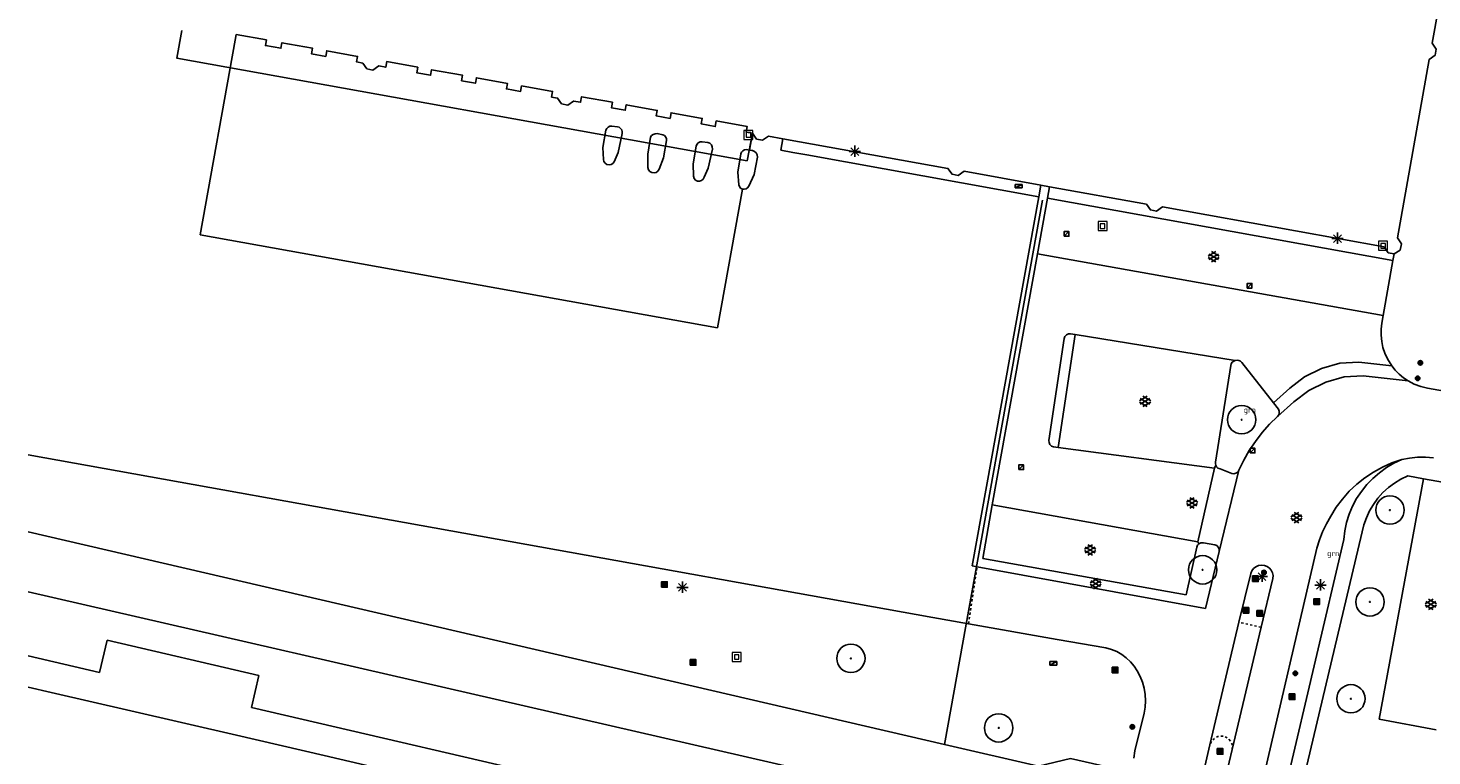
# Model space of a CAD drawing. Header units: metres. Extents: x 116958 to 118326, y 475500 to 477904.
# Tile 969 of 1001: x 117500 to 117625, y 477518 to 477582. Entities that reach past the tile are written whole.
import ezdxf

# ---------------------------------------------------------------- set-up
doc = ezdxf.new("R2010")
doc.units = ezdxf.units.M
doc.header["$LTSCALE"] = 0.2
doc.linetypes.add('MATGRENS', pattern=[2, 1, -1])
doc.layers.get('0').update_dxf_attribs({"color": 6})
for name, color, linetype in [('B-WE-GR-BOOM-G', 252, 'Continuous'), ('B-WE-GR-GROENVOORZIENING-GV', 252, 'Continuous'), ('B-WE-IE-MEUBILAIR_WEGMEUBILAIR_LICHTMAST-G', 252, 'Continuous'), ('B-WE-IE-MEUBILAIR_WEGMEUBILAIR_VERKEERSBORD-PAAL', 252, 'Continuous'), ('B-WE-IE-MEUBILAIR_WEGMEUBILAIR_VERKEERSLICHT-G', 252, 'Continuous'), ('B-WE-IE-TERREINAFSCHEIDING_KUNSTMATIG_HEKWERK-G', 252, 'HEKWERK'), ('B-WE-KL-DATA_KAST-G', 90, 'Continuous'), ('B-WE-OG-BEBOUWING-GV', 252, 'Continuous'), ('B-WE-RI-HWA_KOLK_TROTTOIRKOLK-G', 252, 'Continuous'), ('B-WE-VH-MATERIAALGRENS-G', 252, 'MATGRENS'), ('B-WE-VH-VERHARDING_ASFALT-GV', 252, 'Continuous')]:
    doc.layers.add(name, color=color, linetype=linetype)
doc.layers.add('B-WE-RI-RIOOLPUT', color=31, linetype='Continuous', lineweight=0)
doc.styles.get("Standard").update_dxf_attribs({"font": 'isocp.shx'})
doc.linetypes.add('HEKWERK', pattern='A,5,-1,[103,standaard.shx,S=0.5,R=0,X=0,Y=0],-1', length=7)

# ---------------------------------------------------------------- blocks, each defined once
blk = doc.blocks.new('BGTGV')
for p, q in [((0.0197, 0.04605), (-0.0497, 0.00595)), ((0.0433, 0.025), (-0.0433, -0.025)), ((0.0433, -0.025), (-0.0433, 0.025)), ((0.04965, 0.006), (-0.01975, 0.04605)), ((0.01965, -0.046), (-0.0494, -0.00615)), ((0.04955, -0.00605), (-0.0197, -0.046))]:
    blk.add_line(p, q)
blk = doc.blocks.new('BGT_GR')
at = {"insert": (0.043, 0.019), "char_height": 0.1, "attachment_point": 5, "line_spacing_factor": 0.8}
blk.add_mtext('{\\C256;grn}', dxfattribs=at)
blk = doc.blocks.new('CELQ70108')
for p, q in [((-0.62, 0.31), (0.62, 0.31)), ((-0.62, -0.31), (-0.62, 0.31)), ((-0.62, -0.31), (0.62, 0.31)), ((0.62, -0.31), (0.62, 0.31)), ((-0.62, -0.31), (0.62, -0.31))]:
    blk.add_line(p, q)
blk = doc.blocks.new('CELQ211865')
for p, q in [((-0.5, 0), (0.5, 0)), ((0.35, -0.34), (-0.35, 0.34)), ((0.35, 0.34), (-0.35, -0.34)), ((0, 0.53), (0, -0.47))]:
    blk.add_line(p, q)
blk = doc.blocks.new('Vb')
blk.add_lwpolyline([(125, -138), (-127, -138), (0, 185), (114, -100), (-71, -100), (0, 100), (56, -60), (-13, -60), (0, -20), (1, 30)])
blk.add_circle((0, 0), 200)
blk = doc.blocks.new('CELQ201000')
at = {"flags": 128}
for points in [[(-0.25, -0.25), (-0.25, 0.25), (0.25, 0.25), (0.25, -0.25), (-0.25, -0.25)], [(-0.18, -0.18), (-0.18, 0.18), (0.18, 0.18), (0.18, -0.18), (-0.18, -0.18)], [(-0.11, -0.11), (-0.11, 0.11), (0.11, 0.11), (0.11, -0.11), (-0.11, -0.11)], [(-0.04, -0.04), (-0.04, 0.04), (0.04, 0.04), (0.04, -0.04), (-0.04, -0.04)]]:
    blk.add_lwpolyline(points, dxfattribs=at)
blk = doc.blocks.new('Pbrd')
for points in [[(-400, -400), (400, -400), (400, 400), (-400, 400)], [(-200, -200), (200, -200), (200, 200), (-200, 200)]]:
    blk.add_lwpolyline(points, close=True)
blk = doc.blocks.new('Kvtrot')
blk.add_line((0, -420), (420, 0))
at = {"flags": 128}
blk.add_lwpolyline([(0, -420), (420, -420), (420, 0), (0, 0)], close=True, dxfattribs=at)
blk = doc.blocks.new('Bestboom')
h = blk.add_hatch(color=256)
h.dxf.hatch_style = 1
h.paths.add_polyline_path([(41, 0, 1), (-41, 0, 1)])
for radius in [1260, 41.1]:
    blk.add_circle((0, 0), radius)

msp = doc.modelspace()

# ---------------------------------------------------------------- linework, layer by layer
at = {"layer": 'B-WE-GR-GROENVOORZIENING-GV', "flags": 128}
for points in [[(117598.299, 477516.106), (117592.683, 477517.392), (117589.837, 477516.701), (117581.495, 477518.636), (117500, 477537.536)], [(117500, 477532.22), (117593.377, 477510.759), (117592.739, 477508.158)]]:
    msp.add_lwpolyline(points, dxfattribs=at)
at = {"layer": 'B-WE-IE-TERREINAFSCHEIDING_KUNSTMATIG_HEKWERK-G', "flags": 128}
for points in [[(117590.206, 477567.032), (117581.495, 477518.636)], [(117598.299, 477516.106), (117592.683, 477517.392), (117589.837, 477516.701), (117581.495, 477518.636), (117500, 477537.536)]]:
    msp.add_lwpolyline(points, dxfattribs=at)
at = {"layer": 'B-WE-OG-BEBOUWING-GV', "flags": 128}
for points in [[(117621.479, 477562.264), (117622.006, 477562.598), (117622.103, 477563.163), (117621.748, 477563.692), (117624.59, 477579.555), (117625.106, 477579.928), (117625.209, 477580.473), (117624.848, 477581.005), (117627.71, 477596.913)], [(117513.665, 477582.13), (117513.222, 477579.67), (117563.923, 477570.543), (117564.405, 477572.996)], [(117518.419, 477581.275), (117518.508, 477581.768), (117521.185, 477581.286), (117521.096, 477580.793), (117522.474, 477580.545), (117522.563, 477581.038), (117525.299, 477580.545), (117525.21, 477580.052), (117526.46, 477579.827), (117526.549, 477580.32), (117529.305, 477579.824), (117529.216, 477579.331), (117529.762, 477579.232), (117530.134, 477578.708), (117530.666, 477578.612), (117531.188, 477578.975), (117531.809, 477578.864), (117531.898, 477579.357), (117534.643, 477578.863), (117534.554, 477578.37), (117535.785, 477578.148), (117535.874, 477578.641), (117538.629, 477578.145), (117538.54, 477577.652), (117539.771, 477577.431), (117539.86, 477577.924), (117542.625, 477577.426), (117542.536, 477576.933), (117543.786, 477576.708), (117543.875, 477577.201), (117546.631, 477576.705), (117546.542, 477576.212), (117547.078, 477576.115), (117547.441, 477575.592), (117547.982, 477575.495), (117548.505, 477575.858), (117549.126, 477575.747), (117549.215, 477576.24), (117551.96, 477575.746), (117551.871, 477575.253), (117553.102, 477575.031), (117553.191, 477575.524), (117555.946, 477575.028), (117555.857, 477574.535), (117557.088, 477574.314), (117557.177, 477574.807), (117559.942, 477574.309), (117559.853, 477573.816), (117561.103, 477573.591), (117561.192, 477574.084), (117563.948, 477573.588), (117563.859, 477573.095), (117564.405, 477572.996)], [(117551.96, 477575.746), (117549.215, 477576.24)], [(117551.871, 477575.253), (117551.96, 477575.746)], [(117553.191, 477575.524), (117553.102, 477575.031), (117551.871, 477575.253)], [(117555.946, 477575.028), (117553.191, 477575.524)], [(117555.857, 477574.535), (117555.946, 477575.028)], [(117557.177, 477574.807), (117557.088, 477574.314), (117555.857, 477574.535)], [(117559.942, 477574.309), (117557.177, 477574.807)], [(117561.192, 477574.084), (117561.103, 477573.591), (117559.853, 477573.816), (117559.942, 477574.309)], [(117563.948, 477573.588), (117561.192, 477574.084)], [(117563.859, 477573.095), (117563.948, 477573.588)], [(117564.405, 477572.996), (117563.859, 477573.095)], [(117564.405, 477572.996), (117564.768, 477572.473), (117565.309, 477572.376), (117565.831, 477572.739), (117567.111, 477572.509)], [(117567.111, 477572.509), (117581.79, 477569.866), (117582.153, 477569.344), (117582.694, 477569.246), (117583.217, 477569.61), (117590.042, 477568.381)], [(117590.042, 477568.381), (117590.83, 477568.24)], [(117590.83, 477568.24), (117599.432, 477566.691), (117599.794, 477566.168), (117600.336, 477566.071), (117600.858, 477566.434), (117620.566, 477562.886), (117620.938, 477562.362), (117621.479, 477562.264)]]:
    msp.add_lwpolyline(points, dxfattribs=at)
at = {"layer": 'B-WE-VH-MATERIAALGRENS-G', "flags": 128}
for points in [[(117583.628, 477529.374), (117584.383, 477534.445)], [(117609.628, 477529.061), (117607.651, 477529.508)], [(117607.051, 477518.183), (117607.075, 477518.439), (117607.031, 477518.692), (117606.924, 477518.926), (117606.76, 477519.124), (117606.551, 477519.273), (117606.31, 477519.363), (117606.048, 477519.382), (117605.789, 477519.336), (117605.549, 477519.226), (117605.345, 477519.061), (117605.187, 477518.85), (117605.087, 477518.607)]]:
    msp.add_lwpolyline(points, dxfattribs=at)
at = {"layer": 'B-WE-VH-VERHARDING_ASFALT-GV'}
for p, q in [((117518.419, 477581.275), (117515.3, 477563.953)), ((117551.105, 477571.722), (117551.375, 477573.263)), ((117551.375, 477573.263), (117551.449, 477573.417)), ((117551.449, 477573.417), (117551.57, 477573.538)), ((117551.57, 477573.538), (117551.724, 477573.612)), ((117551.724, 477573.612), (117551.894, 477573.63)), ((117551.894, 477573.63), (117552.394, 477573.567)), ((117552.394, 477573.567), (117552.552, 477573.519)), ((117552.552, 477573.519), (117552.686, 477573.423)), ((117552.686, 477573.423), (117552.781, 477573.289)), ((117552.781, 477573.289), (117552.828, 477573.131)), ((117552.828, 477573.131), (117552.822, 477572.966)), ((117552.822, 477572.966), (117552.464, 477571.284)), ((117555.097, 477571.137), (117555.332, 477572.638)), ((117555.332, 477572.638), (117555.437, 477572.784)), ((117555.437, 477572.784), (117555.581, 477572.892)), ((117555.581, 477572.892), (117555.75, 477572.952)), ((117555.75, 477572.952), (117555.93, 477572.958)), ((117555.93, 477572.958), (117556.445, 477572.85)), ((117556.445, 477572.85), (117556.594, 477572.778)), ((117556.775, 477572.338), (117556.507, 477570.812)), ((117556.594, 477572.778), (117556.708, 477572.657)), ((117556.708, 477572.657), (117556.771, 477572.504)), ((117556.771, 477572.504), (117556.775, 477572.338)), ((117559.124, 477570.273), (117559.389, 477571.833)), ((117559.389, 477571.833), (117559.46, 477572.004)), ((117559.46, 477572.004), (117559.587, 477572.139)), ((117559.587, 477572.139), (117559.753, 477572.22)), ((117559.753, 477572.22), (117559.938, 477572.237)), ((117559.938, 477572.237), (117560.433, 477572.17)), ((117560.433, 477572.17), (117560.616, 477572.098)), ((117560.616, 477572.098), (117560.759, 477571.961)), ((117560.759, 477571.961), (117560.84, 477571.782)), ((117560.84, 477571.782), (117560.847, 477571.585)), ((117564.135, 477571.495), (117564.405, 477572.996)), ((117567.111, 477572.509), (117566.925, 477571.476)), ((117551.152, 477570.65), (117551.105, 477571.722)), ((117551.202, 477570.469), (117551.152, 477570.65)), ((117552.464, 477571.284), (117552.119, 477570.45)), ((117555.109, 477569.937), (117555.097, 477571.137)), ((117556.507, 477570.812), (117556.118, 477569.785)), ((117560.847, 477571.585), (117560.478, 477569.882)), ((117563.118, 477569.54), (117563.378, 477571.149)), ((117563.378, 477571.149), (117563.439, 477571.304)), ((117563.439, 477571.304), (117563.549, 477571.43)), ((117563.549, 477571.43), (117563.695, 477571.512)), ((117563.695, 477571.512), (117563.86, 477571.54)), ((117563.86, 477571.54), (117564.135, 477571.495)), ((117564.366, 477571.458), (117564.135, 477571.495)), ((117564.398, 477571.453), (117564.366, 477571.458)), ((117564.587, 477571.38), (117564.398, 477571.453)), ((117564.558, 477569.314), (117564.854, 477570.862)), ((117564.738, 477571.244), (117564.587, 477571.38)), ((117564.831, 477571.064), (117564.738, 477571.244)), ((117564.854, 477570.862), (117564.831, 477571.064)), ((117566.925, 477571.476), (117568.008, 477571.281)), ((117568.008, 477571.281), (117569.238, 477571.06)), ((117569.238, 477571.06), (117589.856, 477567.349)), ((117551.313, 477570.318), (117551.202, 477570.469)), ((117551.471, 477570.216), (117551.313, 477570.318)), ((117551.654, 477570.178), (117551.471, 477570.216)), ((117551.84, 477570.209), (117551.654, 477570.178)), ((117552.002, 477570.304), (117551.84, 477570.209)), ((117552.119, 477570.45), (117552.002, 477570.304)), ((117555.167, 477569.75), (117555.109, 477569.937)), ((117555.29, 477569.597), (117555.167, 477569.75)), ((117555.46, 477569.499), (117555.29, 477569.597)), ((117555.654, 477569.469), (117555.46, 477569.499)), ((117555.845, 477569.513), (117555.654, 477569.469)), ((117556.007, 477569.623), (117555.845, 477569.513)), ((117556.118, 477569.785), (117556.007, 477569.623)), ((117559.161, 477569.16), (117559.124, 477570.273)), ((117560.478, 477569.882), (117560.12, 477569.075)), ((117563.184, 477568.415), (117563.118, 477569.54)), ((117564.076, 477568.282), (117564.558, 477569.314)), ((117559.219, 477568.978), (117559.161, 477569.16)), ((117559.342, 477568.832), (117559.219, 477568.978)), ((117559.512, 477568.744), (117559.342, 477568.832)), ((117559.702, 477568.727), (117559.512, 477568.744)), ((117559.884, 477568.784), (117559.702, 477568.727)), ((117560.031, 477568.906), (117559.884, 477568.784)), ((117560.12, 477569.075), (117560.031, 477568.906)), ((117561.287, 477555.674), (117563.511, 477568.032)), ((117563.241, 477568.248), (117563.184, 477568.415)), ((117563.355, 477568.115), (117563.241, 477568.248)), ((117563.511, 477568.032), (117563.355, 477568.115)), ((117563.511, 477568.032), (117563.677, 477568.012)), ((117563.677, 477568.012), (117563.84, 477568.051)), ((117563.84, 477568.051), (117563.979, 477568.145)), ((117563.979, 477568.145), (117564.076, 477568.282)), ((117589.856, 477567.349), (117590.042, 477568.381)), ((117590.83, 477568.24), (117590.644, 477567.207)), ((117589.856, 477567.349), (117583.948, 477534.525)), ((117589.756, 477562.272), (117590.644, 477567.207)), ((117590.644, 477567.207), (117621.35, 477561.679)), ((117515.3, 477563.953), (117561.287, 477555.674)), ((117585.736, 477539.936), (117589.756, 477562.272)), ((117620.495, 477556.798), (117589.756, 477562.272)), ((117621.35, 477561.679), (117621.479, 477562.264)), ((117621.35, 477561.679), (117620.495, 477556.798)), ((117620.495, 477556.798), (117620.375, 477556.113)), ((117620.311, 477555.572), (117620.305, 477555.028)), ((117620.375, 477556.113), (117620.311, 477555.572)), ((117592.129, 477554.73), (117590.769, 477545.681)), ((117591.585, 477545.053), (117593.093, 477555.091)), ((117592.194, 477554.914), (117592.129, 477554.73)), ((117592.325, 477555.059), (117592.194, 477554.914)), ((117592.502, 477555.142), (117592.325, 477555.059)), ((117592.697, 477555.151), (117592.502, 477555.142)), ((117593.093, 477555.091), (117592.697, 477555.151)), ((117593.093, 477555.091), (117607.341, 477552.79)), ((117620.305, 477555.028), (117620.359, 477554.487)), ((117620.359, 477554.487), (117620.471, 477553.954)), ((117620.471, 477553.954), (117620.641, 477553.437)), ((117620.641, 477553.437), (117620.866, 477552.941)), ((117606.938, 477552.343), (117605.593, 477543.73)), ((117606.985, 477552.494), (117606.938, 477552.343)), ((117607.074, 477552.626), (117606.985, 477552.494)), ((117607.195, 477552.727), (117607.074, 477552.626)), ((117607.341, 477552.79), (117607.195, 477552.727)), ((117607.5, 477552.809), (117607.341, 477552.79)), ((117607.657, 477552.782), (117607.5, 477552.809)), ((117607.801, 477552.711), (117607.657, 477552.782)), ((117607.918, 477552.602), (117607.801, 477552.711)), ((117610.721, 477549.015), (117607.918, 477552.602)), ((117613.497, 477551.319), (117615.009, 477552.06)), ((117615.009, 477552.06), (117616.639, 477552.533)), ((117616.639, 477552.533), (117618.329, 477552.626)), ((117618.329, 477552.626), (117621.259, 477552.307)), ((117620.866, 477552.941), (117621.259, 477552.307)), ((117621.259, 477552.307), (117621.568, 477551.924)), ((117621.568, 477551.924), (117621.913, 477551.573)), ((117612.177, 477550.316), (117613.497, 477551.319)), ((117615.384, 477550.85), (117613.872, 477550.109)), ((117617.014, 477551.323), (117615.384, 477550.85)), ((117618.703, 477551.416), (117617.014, 477551.323)), ((117622.699, 477550.981), (117618.703, 477551.416)), ((117621.913, 477551.573), (117622.291, 477551.257)), ((117622.291, 477551.257), (117622.699, 477550.981)), ((117622.699, 477550.981), (117623.244, 477550.693)), ((117623.244, 477550.693), (117623.821, 477550.475)), ((117610.721, 477549.015), (117612.177, 477550.316)), ((117613.872, 477550.109), (117612.552, 477549.106)), ((117623.821, 477550.475), (117624.42, 477550.329)), ((117624.42, 477550.329), (117629.541, 477549.414)), ((117611.171, 477548.442), (117610.721, 477549.015)), ((117612.552, 477549.106), (117611.096, 477547.805)), ((117611.241, 477548.283), (117611.171, 477548.442)), ((117611.201, 477547.943), (117611.251, 477548.11)), ((117611.251, 477548.11), (117611.241, 477548.283)), ((117609.734, 477546.376), (117610.39, 477547.114)), ((117610.39, 477547.114), (117611.096, 477547.805)), ((117611.096, 477547.805), (117611.201, 477547.943)), ((117590.769, 477545.681), (117590.779, 477545.486)), ((117608.582, 477544.772), (117609.13, 477545.594)), ((117609.13, 477545.594), (117609.734, 477546.376)), ((117580.443, 477529.938), (117500, 477544.403)), ((117590.779, 477545.486), (117590.862, 477545.31)), ((117590.862, 477545.31), (117591.006, 477545.179)), ((117591.006, 477545.179), (117591.189, 477545.113)), ((117591.189, 477545.113), (117591.585, 477545.053)), ((117605.477, 477543.209), (117591.585, 477545.053)), ((117608.093, 477543.914), (117608.582, 477544.772)), ((117604.016, 477536.666), (117605.477, 477543.209)), ((117605.477, 477543.209), (117605.598, 477543.475)), ((117605.587, 477543.702), (117605.579, 477543.588)), ((117605.579, 477543.588), (117605.598, 477543.475)), ((117605.593, 477543.73), (117605.587, 477543.702)), ((117605.598, 477543.475), (117605.669, 477543.333)), ((117605.669, 477543.333), (117605.782, 477543.222)), ((117605.782, 477543.222), (117605.988, 477543.141)), ((117605.988, 477543.141), (117607.017, 477542.737)), ((117607.664, 477543.024), (117608.093, 477543.914)), ((117620.431, 477543.304), (117619.624, 477542.864)), ((117620.148, 477542.808), (117620.776, 477543.256)), ((117621.272, 477543.673), (117620.431, 477543.304)), ((117620.776, 477543.256), (117621.443, 477543.643)), ((117622.142, 477543.967), (117621.272, 477543.673)), ((117621.443, 477543.643), (117622.142, 477543.967)), ((117622.142, 477543.967), (117622.835, 477544.113)), ((117622.835, 477544.113), (117623.539, 477544.19)), ((117623.539, 477544.19), (117624.247, 477544.196)), ((117624.247, 477544.196), (117624.952, 477544.131)), ((117607.664, 477543.024), (117605.895, 477535.799)), ((117607.017, 477542.737), (117607.209, 477542.709)), ((117607.209, 477542.709), (117607.397, 477542.753)), ((117607.397, 477542.753), (117607.556, 477542.863)), ((117607.556, 477542.863), (117607.664, 477543.024)), ((117618.858, 477542.357), (117618.14, 477541.785)), ((117619.624, 477542.864), (117618.858, 477542.357)), ((117619.03, 477541.75), (117619.564, 477542.305)), ((117619.564, 477542.305), (117620.148, 477542.808)), ((117620.128, 477520.886), (117624.081, 477542.276)), ((117621.495, 477541.889), (117620.957, 477541.487)), ((117622.069, 477542.236), (117621.495, 477541.889)), ((117622.675, 477542.525), (117622.069, 477542.236)), ((117624.081, 477542.276), (117622.675, 477542.525)), ((117628.268, 477541.534), (117624.081, 477542.276)), ((117617.473, 477541.154), (117616.863, 477540.467)), ((117618.14, 477541.785), (117617.473, 477541.154)), ((117618.124, 477540.504), (117618.548, 477541.148)), ((117618.548, 477541.148), (117619.03, 477541.75)), ((117620.462, 477541.035), (117620.014, 477540.535)), ((117620.957, 477541.487), (117620.462, 477541.035)), ((117584.878, 477535.171), (117585.736, 477539.936)), ((117604.016, 477536.666), (117585.736, 477539.936)), ((117616.314, 477539.73), (117615.831, 477538.949)), ((117616.863, 477540.467), (117616.314, 477539.73)), ((117617.464, 477539.113), (117617.762, 477539.824)), ((117617.762, 477539.824), (117618.124, 477540.504)), ((117619.275, 477539.417), (117618.992, 477538.808)), ((117619.617, 477539.994), (117619.275, 477539.417)), ((117620.014, 477540.535), (117619.617, 477539.994)), ((117618.77, 477538.175), (117613.282, 477515.035)), ((117615.445, 477538.268), (117615.107, 477537.561)), ((117615.831, 477538.949), (117615.445, 477538.268)), ((117617.07, 477537.624), (117617.232, 477538.378)), ((117617.232, 477538.378), (117617.464, 477539.113)), ((117618.992, 477538.808), (117618.77, 477538.175)), ((117611.95, 477515.399), (117616.978, 477536.859)), ((117614.819, 477536.833), (117614.583, 477536.086)), ((117615.107, 477537.561), (117614.819, 477536.833)), ((117616.978, 477536.859), (117617.07, 477537.624)), ((117603.909, 477536.189), (117602.964, 477531.936)), ((117603.982, 477536.359), (117603.909, 477536.189)), ((117604.11, 477536.493), (117603.982, 477536.359)), ((117604.11, 477536.493), (117604.016, 477536.666)), ((117604.287, 477536.572), (117604.11, 477536.493)), ((117604.481, 477536.583), (117604.287, 477536.572)), ((117604.516, 477536.577), (117604.481, 477536.583)), ((117605.521, 477536.406), (117604.516, 477536.577)), ((117604.676, 477530.733), (117605.895, 477535.799)), ((117605.695, 477536.319), (117605.521, 477536.406)), ((117605.825, 477536.175), (117605.695, 477536.319)), ((117605.895, 477535.993), (117605.825, 477536.175)), ((117605.895, 477535.799), (117605.895, 477535.993)), ((117614.583, 477536.086), (117609.526, 477514.33)), ((117583.948, 477534.525), (117584.383, 477534.445)), ((117584.383, 477534.445), (117604.676, 477530.733)), ((117602.964, 477531.936), (117584.878, 477535.171)), ((117609.175, 477534.443), (117608.97, 477534.282)), ((117609.415, 477534.547), (117609.175, 477534.443)), ((117609.673, 477534.585), (117609.415, 477534.547)), ((117609.932, 477534.556), (117609.673, 477534.585)), ((117610.167, 477534.468), (117609.932, 477534.556)), ((117610.373, 477534.324), (117610.167, 477534.468)), ((117610.535, 477534.133), (117610.373, 477534.324)), ((117608.716, 477533.831), (117607.651, 477529.508)), ((117608.814, 477534.073), (117608.716, 477533.831)), ((117608.97, 477534.282), (117608.814, 477534.073)), ((117609.628, 477529.061), (117610.676, 477533.409)), ((117610.644, 477533.906), (117610.535, 477534.133)), ((117610.692, 477533.66), (117610.644, 477533.906)), ((117610.676, 477533.409), (117610.692, 477533.66)), ((117583.628, 477529.374), (117580.443, 477529.938)), ((117591.493, 477527.98), (117583.628, 477529.374)), ((117607.651, 477529.508), (117605.087, 477518.607)), ((117607.051, 477518.183), (117609.628, 477529.061)), ((117506.359, 477525.049), (117507.023, 477527.909)), ((117507.023, 477527.909), (117520.514, 477524.774)), ((117595.838, 477527.227), (117591.493, 477527.98)), ((117596.327, 477527.09), (117595.838, 477527.227)), ((117596.796, 477526.895), (117596.327, 477527.09)), ((117597.238, 477526.647), (117596.796, 477526.895)), ((117500, 477526.522), (117506.359, 477525.049)), ((117597.648, 477526.347), (117597.238, 477526.647)), ((117598.019, 477526.001), (117597.648, 477526.347)), ((117598.347, 477525.613), (117598.019, 477526.001)), ((117598.626, 477525.189), (117598.347, 477525.613)), ((117520.514, 477524.774), (117519.851, 477521.924)), ((117598.891, 477524.696), (117598.626, 477525.189)), ((117599.099, 477524.177), (117598.891, 477524.696)), ((117500, 477523.746), (117502.052, 477523.264)), ((117502.052, 477523.264), (117509.13, 477521.645)), ((117599.247, 477523.637), (117599.099, 477524.177)), ((117599.335, 477523.085), (117599.247, 477523.637)), ((117599.361, 477522.526), (117599.335, 477523.085)), ((117519.851, 477521.924), (117580.088, 477507.973)), ((117599.225, 477521.417), (117599.324, 477521.968)), ((117599.324, 477521.968), (117599.361, 477522.526)), ((117509.13, 477521.645), (117518.525, 477519.466)), ((117598.411, 477518.07), (117599.225, 477521.417)), ((117625.207, 477519.952), (117620.128, 477520.886)), ((117518.525, 477519.466), (117526.334, 477517.653)), ((117605.087, 477518.607), (117604.209, 477514.866)), ((117606.164, 477514.38), (117607.051, 477518.183)), ((117526.334, 477517.653), (117534.555, 477515.736)), ((117598.327, 477517.419), (117598.411, 477518.07))]:
    msp.add_line(p, q, dxfattribs=at)

# ---------------------------------------------------------------- block references
at = {"layer": 'B-WE-GR-BOOM-G', "xscale": 0.001, "yscale": 0.001, "zscale": 0.001}
for p in [(117607.905, 477547.519), (117621.093, 477539.487), (117604.434, 477534.17), (117619.315, 477531.315), (117573.161, 477526.299), (117617.62, 477522.704), (117586.3, 477520.114)]:
    msp.add_blockref('Bestboom', p, dxfattribs=at)
at = {"layer": 'B-WE-GR-GROENVOORZIENING-GV', "xscale": 5, "yscale": 5, "zscale": 5}
for p in [(117608.415, 477548.222), (117615.834, 477535.465)]:
    msp.add_blockref('BGT_GR', p, dxfattribs=at)
at = {"layer": 'B-WE-IE-MEUBILAIR_WEGMEUBILAIR_LICHTMAST-G'}
for p in [(117573.508, 477571.358), (117616.433, 477563.631), (117558.196, 477532.605), (117609.717, 477533.568), (117614.906, 477532.801)]:
    msp.add_blockref('CELQ211865', p, dxfattribs=at)
at = {"layer": 'B-WE-IE-MEUBILAIR_WEGMEUBILAIR_VERKEERSBORD-PAAL', "xscale": 0.001, "yscale": 0.001, "zscale": 0.001}
for p in [(117623.792, 477552.578), (117623.549, 477551.199), (117609.891, 477533.936), (117612.671, 477524.963), (117598.183, 477520.214)]:
    msp.add_blockref('Vb', p, dxfattribs=at)
at = {"layer": 'B-WE-IE-MEUBILAIR_WEGMEUBILAIR_VERKEERSLICHT-G'}
for p in [(117556.58, 477532.866), (117609.125, 477533.38), (117608.289, 477530.559), (117614.579, 477531.344), (117609.504, 477530.297), (117559.126, 477525.932), (117596.652, 477525.259), (117612.388, 477522.887), (117605.986, 477518.021)]:
    msp.add_blockref('CELQ201000', p, dxfattribs=at)
at = {"layer": 'B-WE-KL-DATA_KAST-G', "xscale": 0.5, "yscale": 0.5, "zscale": 0.5}
for p in [(117588.073, 477568.29), (117591.173, 477525.853)]:
    msp.add_blockref('CELQ70108', p, dxfattribs=at)
at = {"layer": 'B-WE-RI-HWA_KOLK_TROTTOIRKOLK-G', "xscale": 0.001, "yscale": 0.001, "zscale": 0.001}
for p in [(117592.123, 477564.248), (117608.401, 477559.643), (117608.666, 477544.982), (117588.091, 477543.498)]:
    msp.add_blockref('Kvtrot', p, dxfattribs=at)
at = {"layer": 'B-WE-RI-RIOOLPUT', "xscale": 0.001, "yscale": 0.001, "zscale": 0.001}
for p in [(117564.052, 477572.846), (117595.535, 477564.731), (117620.485, 477562.982), (117563.01, 477526.42)]:
    msp.add_blockref('Pbrd', p, dxfattribs=at)
at = {"layer": 'B-WE-VH-VERHARDING_ASFALT-GV', "xscale": 10, "yscale": 10, "zscale": 10}
for p in [(117605.411, 477562.003), (117599.32, 477549.15), (117603.497, 477540.115), (117612.784, 477538.816), (117594.434, 477535.936), (117594.922, 477532.946), (117624.726, 477531.101)]:
    msp.add_blockref('BGTGV', p, dxfattribs=at)

doc.saveas('drawing.dxf')
